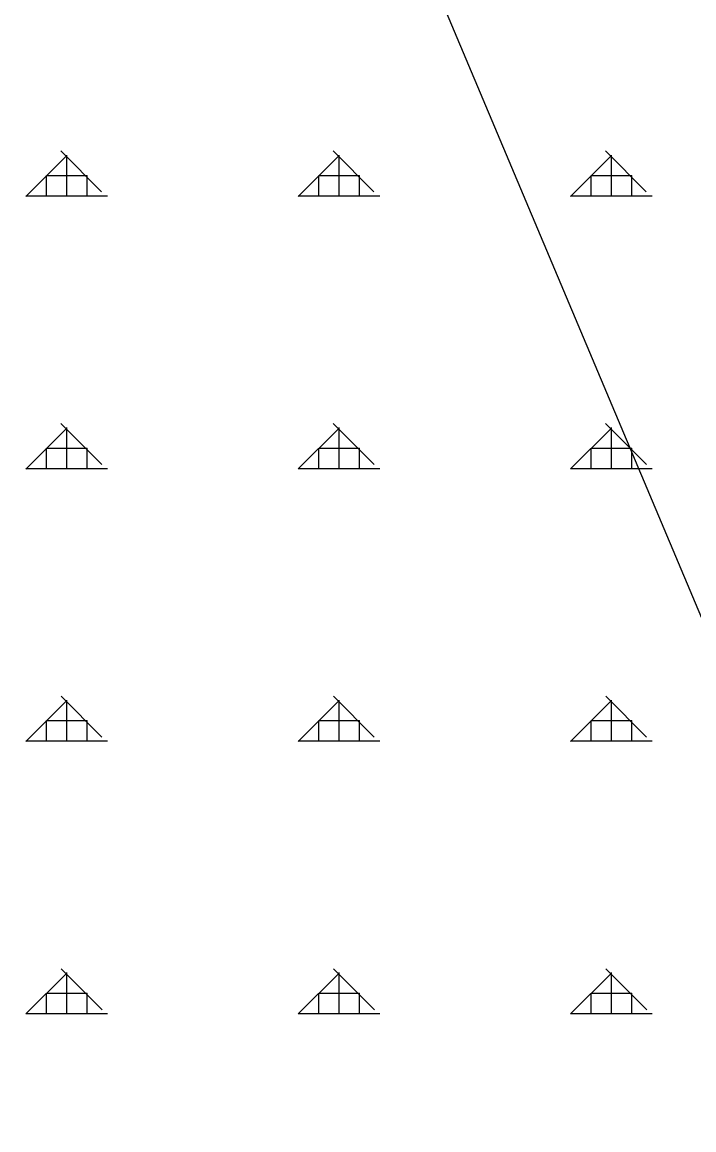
# Model space of a CAD drawing. Extents: x 410727 to 412947, y 4463506 to 4466382.
# Drawn here: x 411746.4 to 411869.7, y 4464701.7 to 4464905 of the extents above; entities that cross this region are included whole.
import ezdxf

# ---------------------------------------------------------------- set-up
doc = ezdxf.new("R2010")
doc.units = 0
doc.layers.add('LJ_ÇERÇEVE', color=7, linetype='Continuous')
doc.layers.add('TR_ORMAN', color=7, linetype='Continuous')

msp = doc.modelspace()

# ---------------------------------------------------------------- linework, layer by layer
at = {"layer": 'LJ_ÇERÇEVE'}
msp.add_line((412177.76, 4464068.35), (411528.62, 4465608.26), dxfattribs=at)
at = {"layer": 'TR_ORMAN'}
for p, q in [((411747.12, 4464872.98), (411754.61, 4464880.48)), ((411747.12, 4464872.98), (411754.61, 4464880.48)), ((411747.12, 4464872.98), (411754.61, 4464880.48)), ((411747.12, 4464872.98), (411754.61, 4464880.48)), ((411761.01, 4464873.84), (411753.51, 4464881.34)), ((411761.01, 4464873.84), (411753.51, 4464881.34)), ((411761.01, 4464873.84), (411753.51, 4464881.34)), ((411761.01, 4464873.84), (411753.51, 4464881.34)), ((411754.62, 4464873.09), (411754.62, 4464880.59)), ((411754.62, 4464873.09), (411754.62, 4464880.59)), ((411754.62, 4464873.09), (411754.62, 4464880.59)), ((411754.62, 4464873.09), (411754.62, 4464880.59)), ((411797.12, 4464872.98), (411804.61, 4464880.48)), ((411797.12, 4464872.98), (411804.61, 4464880.48)), ((411797.12, 4464872.98), (411804.61, 4464880.48)), ((411797.12, 4464872.98), (411804.61, 4464880.48)), ((411811, 4464873.84), (411803.5, 4464881.34)), ((411811, 4464873.84), (411803.5, 4464881.34)), ((411811, 4464873.84), (411803.5, 4464881.34)), ((411811, 4464873.84), (411803.5, 4464881.34)), ((411804.62, 4464873.09), (411804.62, 4464880.59)), ((411804.62, 4464873.09), (411804.62, 4464880.59)), ((411804.62, 4464873.09), (411804.62, 4464880.59)), ((411804.62, 4464873.09), (411804.62, 4464880.59)), ((411847.12, 4464872.99), (411854.61, 4464880.49)), ((411847.12, 4464872.99), (411854.61, 4464880.49)), ((411847.12, 4464872.99), (411854.61, 4464880.49)), ((411847.12, 4464872.99), (411854.61, 4464880.49)), ((411860.99, 4464873.84), (411853.5, 4464881.34)), ((411860.99, 4464873.84), (411853.5, 4464881.34)), ((411860.99, 4464873.84), (411853.5, 4464881.34)), ((411860.99, 4464873.84), (411853.5, 4464881.34)), ((411854.62, 4464873.09), (411854.62, 4464880.59)), ((411854.62, 4464873.09), (411854.62, 4464880.59)), ((411854.62, 4464873.09), (411854.62, 4464880.59)), ((411854.62, 4464873.09), (411854.62, 4464880.59)), ((411750.87, 4464876.84), (411758.37, 4464876.84)), ((411750.87, 4464876.84), (411758.37, 4464876.84)), ((411750.87, 4464873.09), (411750.87, 4464876.84)), ((411750.87, 4464873.09), (411750.87, 4464876.84)), ((411750.87, 4464876.84), (411758.37, 4464876.84)), ((411750.87, 4464876.84), (411758.37, 4464876.84)), ((411750.87, 4464873.09), (411750.87, 4464876.84)), ((411750.87, 4464873.09), (411750.87, 4464876.84)), ((411758.37, 4464873.09), (411758.37, 4464876.84)), ((411758.37, 4464873.09), (411758.37, 4464876.84)), ((411758.37, 4464873.09), (411758.37, 4464876.84)), ((411758.37, 4464873.09), (411758.37, 4464876.84)), ((411800.87, 4464873.09), (411800.87, 4464876.84)), ((411800.87, 4464876.84), (411808.37, 4464876.84)), ((411800.87, 4464873.09), (411800.87, 4464876.84)), ((411800.87, 4464876.84), (411808.37, 4464876.84)), ((411800.87, 4464873.09), (411800.87, 4464876.84)), ((411800.87, 4464876.84), (411808.37, 4464876.84)), ((411800.87, 4464873.09), (411800.87, 4464876.84)), ((411800.87, 4464876.84), (411808.37, 4464876.84)), ((411808.37, 4464873.09), (411808.37, 4464876.84)), ((411808.37, 4464873.09), (411808.37, 4464876.84)), ((411808.37, 4464873.09), (411808.37, 4464876.84)), ((411808.37, 4464873.09), (411808.37, 4464876.84)), ((411850.87, 4464873.09), (411850.87, 4464876.84)), ((411850.87, 4464876.84), (411858.37, 4464876.84)), ((411850.87, 4464873.09), (411850.87, 4464876.84)), ((411850.87, 4464876.84), (411858.37, 4464876.84)), ((411850.87, 4464873.09), (411850.87, 4464876.84)), ((411850.87, 4464876.84), (411858.37, 4464876.84)), ((411850.87, 4464873.09), (411850.87, 4464876.84)), ((411850.87, 4464876.84), (411858.37, 4464876.84)), ((411858.37, 4464873.09), (411858.37, 4464876.84)), ((411858.37, 4464873.09), (411858.37, 4464876.84)), ((411858.37, 4464873.09), (411858.37, 4464876.84)), ((411858.37, 4464873.09), (411858.37, 4464876.84)), ((411747.12, 4464873.09), (411762.12, 4464873.09)), ((411747.12, 4464873.09), (411762.12, 4464873.09)), ((411747.12, 4464873.09), (411762.12, 4464873.09)), ((411747.12, 4464873.09), (411762.12, 4464873.09)), ((411797.12, 4464873.09), (411812.12, 4464873.09)), ((411797.12, 4464873.09), (411812.12, 4464873.09)), ((411797.12, 4464873.09), (411812.12, 4464873.09)), ((411797.12, 4464873.09), (411812.12, 4464873.09)), ((411847.12, 4464873.09), (411862.12, 4464873.09)), ((411847.12, 4464873.09), (411862.12, 4464873.09)), ((411847.12, 4464873.09), (411862.12, 4464873.09)), ((411847.12, 4464873.09), (411862.12, 4464873.09)), ((411761.04, 4464823.82), (411753.54, 4464831.32)), ((411761.04, 4464823.82), (411753.54, 4464831.32)), ((411761.04, 4464823.82), (411753.54, 4464831.32)), ((411761.04, 4464823.82), (411753.54, 4464831.32)), ((411811.03, 4464823.82), (411803.53, 4464831.32)), ((411811.03, 4464823.82), (411803.53, 4464831.32)), ((411811.03, 4464823.82), (411803.53, 4464831.32)), ((411811.03, 4464823.82), (411803.53, 4464831.32)), ((411861.03, 4464823.82), (411853.53, 4464831.32)), ((411861.03, 4464823.82), (411853.53, 4464831.32)), ((411861.03, 4464823.82), (411853.53, 4464831.32)), ((411861.03, 4464823.82), (411853.53, 4464831.32)), ((411747.12, 4464822.98), (411754.61, 4464830.48)), ((411747.12, 4464822.98), (411754.61, 4464830.48)), ((411747.12, 4464822.98), (411754.61, 4464830.48)), ((411747.12, 4464822.98), (411754.61, 4464830.48)), ((411754.62, 4464823.09), (411754.62, 4464830.59)), ((411754.62, 4464823.09), (411754.62, 4464830.59)), ((411754.62, 4464823.09), (411754.62, 4464830.59)), ((411754.62, 4464823.09), (411754.62, 4464830.59)), ((411797.12, 4464822.99), (411804.61, 4464830.49)), ((411797.12, 4464822.99), (411804.61, 4464830.49)), ((411797.12, 4464822.99), (411804.61, 4464830.49)), ((411797.12, 4464822.99), (411804.61, 4464830.49)), ((411804.62, 4464823.09), (411804.62, 4464830.59)), ((411804.62, 4464823.09), (411804.62, 4464830.59)), ((411804.62, 4464823.09), (411804.62, 4464830.59)), ((411804.62, 4464823.09), (411804.62, 4464830.59)), ((411847.12, 4464823), (411854.61, 4464830.5)), ((411847.12, 4464823), (411854.61, 4464830.5)), ((411847.12, 4464823), (411854.61, 4464830.5)), ((411847.12, 4464823), (411854.61, 4464830.5)), ((411854.62, 4464823.09), (411854.62, 4464830.59)), ((411854.62, 4464823.09), (411854.62, 4464830.59)), ((411854.62, 4464823.09), (411854.62, 4464830.59)), ((411854.62, 4464823.09), (411854.62, 4464830.59)), ((411750.87, 4464826.84), (411758.37, 4464826.84)), ((411750.87, 4464826.84), (411758.37, 4464826.84)), ((411750.87, 4464823.09), (411750.87, 4464826.84)), ((411750.87, 4464823.09), (411750.87, 4464826.84)), ((411750.87, 4464826.84), (411758.37, 4464826.84)), ((411750.87, 4464826.84), (411758.37, 4464826.84)), ((411750.87, 4464823.09), (411750.87, 4464826.84)), ((411750.87, 4464823.09), (411750.87, 4464826.84)), ((411758.37, 4464823.09), (411758.37, 4464826.84)), ((411758.37, 4464823.09), (411758.37, 4464826.84)), ((411758.37, 4464823.09), (411758.37, 4464826.84)), ((411758.37, 4464823.09), (411758.37, 4464826.84)), ((411800.87, 4464823.09), (411800.87, 4464826.84)), ((411800.87, 4464826.84), (411808.37, 4464826.84)), ((411800.87, 4464823.09), (411800.87, 4464826.84)), ((411800.87, 4464826.84), (411808.37, 4464826.84)), ((411800.87, 4464823.09), (411800.87, 4464826.84)), ((411800.87, 4464826.84), (411808.37, 4464826.84)), ((411800.87, 4464823.09), (411800.87, 4464826.84)), ((411800.87, 4464826.84), (411808.37, 4464826.84)), ((411808.37, 4464823.09), (411808.37, 4464826.84)), ((411808.37, 4464823.09), (411808.37, 4464826.84)), ((411808.37, 4464823.09), (411808.37, 4464826.84)), ((411808.37, 4464823.09), (411808.37, 4464826.84)), ((411850.87, 4464823.09), (411850.87, 4464826.84)), ((411850.87, 4464826.84), (411858.37, 4464826.84)), ((411850.87, 4464823.09), (411850.87, 4464826.84)), ((411850.87, 4464826.84), (411858.37, 4464826.84)), ((411850.87, 4464823.09), (411850.87, 4464826.84)), ((411850.87, 4464826.84), (411858.37, 4464826.84)), ((411850.87, 4464823.09), (411850.87, 4464826.84)), ((411850.87, 4464826.84), (411858.37, 4464826.84)), ((411858.37, 4464823.09), (411858.37, 4464826.84)), ((411858.37, 4464823.09), (411858.37, 4464826.84)), ((411858.37, 4464823.09), (411858.37, 4464826.84)), ((411858.37, 4464823.09), (411858.37, 4464826.84)), ((411747.12, 4464823.09), (411762.12, 4464823.09)), ((411747.12, 4464823.09), (411762.12, 4464823.09)), ((411747.12, 4464823.09), (411762.12, 4464823.09)), ((411747.12, 4464823.09), (411762.12, 4464823.09)), ((411797.12, 4464823.09), (411812.12, 4464823.09)), ((411797.12, 4464823.09), (411812.12, 4464823.09)), ((411797.12, 4464823.09), (411812.12, 4464823.09)), ((411797.12, 4464823.09), (411812.12, 4464823.09)), ((411847.12, 4464823.09), (411862.12, 4464823.09)), ((411847.12, 4464823.09), (411862.12, 4464823.09)), ((411847.12, 4464823.09), (411862.12, 4464823.09)), ((411847.12, 4464823.09), (411862.12, 4464823.09)), ((411747.12, 4464772.99), (411754.61, 4464780.49)), ((411747.12, 4464772.99), (411754.61, 4464780.49)), ((411747.12, 4464772.99), (411754.61, 4464780.49)), ((411747.12, 4464772.99), (411754.61, 4464780.49)), ((411761.07, 4464773.79), (411753.57, 4464781.29)), ((411761.07, 4464773.79), (411753.57, 4464781.29)), ((411761.07, 4464773.79), (411753.57, 4464781.29)), ((411761.07, 4464773.79), (411753.57, 4464781.29)), ((411754.62, 4464773.09), (411754.62, 4464780.59)), ((411754.62, 4464773.09), (411754.62, 4464780.59)), ((411754.62, 4464773.09), (411754.62, 4464780.59)), ((411754.62, 4464773.09), (411754.62, 4464780.59)), ((411797.12, 4464773), (411804.61, 4464780.5)), ((411797.12, 4464773), (411804.61, 4464780.5)), ((411797.12, 4464773), (411804.61, 4464780.5)), ((411797.12, 4464773), (411804.61, 4464780.5)), ((411811.07, 4464773.79), (411803.57, 4464781.29)), ((411811.07, 4464773.79), (411803.57, 4464781.29)), ((411811.07, 4464773.79), (411803.57, 4464781.29)), ((411811.07, 4464773.79), (411803.57, 4464781.29)), ((411804.62, 4464773.09), (411804.62, 4464780.59)), ((411804.62, 4464773.09), (411804.62, 4464780.59)), ((411804.62, 4464773.09), (411804.62, 4464780.59)), ((411804.62, 4464773.09), (411804.62, 4464780.59)), ((411847.12, 4464773.01), (411854.61, 4464780.5)), ((411847.12, 4464773.01), (411854.61, 4464780.5)), ((411847.12, 4464773.01), (411854.61, 4464780.5)), ((411847.12, 4464773.01), (411854.61, 4464780.5)), ((411861.06, 4464773.79), (411853.56, 4464781.29)), ((411861.06, 4464773.79), (411853.56, 4464781.29)), ((411861.06, 4464773.79), (411853.56, 4464781.29)), ((411861.06, 4464773.79), (411853.56, 4464781.29)), ((411854.62, 4464773.09), (411854.62, 4464780.59)), ((411854.62, 4464773.09), (411854.62, 4464780.59)), ((411854.62, 4464773.09), (411854.62, 4464780.59)), ((411854.62, 4464773.09), (411854.62, 4464780.59)), ((411750.87, 4464776.84), (411758.37, 4464776.84)), ((411750.87, 4464776.84), (411758.37, 4464776.84)), ((411750.87, 4464773.09), (411750.87, 4464776.84)), ((411750.87, 4464773.09), (411750.87, 4464776.84)), ((411750.87, 4464776.84), (411758.37, 4464776.84)), ((411750.87, 4464776.84), (411758.37, 4464776.84)), ((411750.87, 4464773.09), (411750.87, 4464776.84)), ((411750.87, 4464773.09), (411750.87, 4464776.84)), ((411758.37, 4464773.09), (411758.37, 4464776.84)), ((411758.37, 4464773.09), (411758.37, 4464776.84)), ((411758.37, 4464773.09), (411758.37, 4464776.84)), ((411758.37, 4464773.09), (411758.37, 4464776.84)), ((411800.87, 4464773.09), (411800.87, 4464776.84)), ((411800.87, 4464776.84), (411808.37, 4464776.84)), ((411800.87, 4464773.09), (411800.87, 4464776.84)), ((411800.87, 4464776.84), (411808.37, 4464776.84)), ((411800.87, 4464773.09), (411800.87, 4464776.84)), ((411800.87, 4464776.84), (411808.37, 4464776.84)), ((411800.87, 4464773.09), (411800.87, 4464776.84)), ((411800.87, 4464776.84), (411808.37, 4464776.84)), ((411808.37, 4464773.09), (411808.37, 4464776.84)), ((411808.37, 4464773.09), (411808.37, 4464776.84)), ((411808.37, 4464773.09), (411808.37, 4464776.84)), ((411808.37, 4464773.09), (411808.37, 4464776.84)), ((411850.87, 4464773.09), (411850.87, 4464776.84)), ((411850.87, 4464776.84), (411858.37, 4464776.84)), ((411850.87, 4464773.09), (411850.87, 4464776.84)), ((411850.87, 4464776.84), (411858.37, 4464776.84)), ((411850.87, 4464773.09), (411850.87, 4464776.84)), ((411850.87, 4464776.84), (411858.37, 4464776.84)), ((411850.87, 4464773.09), (411850.87, 4464776.84)), ((411850.87, 4464776.84), (411858.37, 4464776.84)), ((411858.37, 4464773.09), (411858.37, 4464776.84)), ((411858.37, 4464773.09), (411858.37, 4464776.84)), ((411858.37, 4464773.09), (411858.37, 4464776.84)), ((411858.37, 4464773.09), (411858.37, 4464776.84)), ((411747.12, 4464773.09), (411762.12, 4464773.09)), ((411747.12, 4464773.09), (411762.12, 4464773.09)), ((411747.12, 4464773.09), (411762.12, 4464773.09)), ((411747.12, 4464773.09), (411762.12, 4464773.09)), ((411797.12, 4464773.09), (411812.12, 4464773.09)), ((411797.12, 4464773.09), (411812.12, 4464773.09)), ((411797.12, 4464773.09), (411812.12, 4464773.09)), ((411797.12, 4464773.09), (411812.12, 4464773.09)), ((411847.12, 4464773.09), (411862.12, 4464773.09)), ((411847.12, 4464773.09), (411862.12, 4464773.09)), ((411847.12, 4464773.09), (411862.12, 4464773.09)), ((411847.12, 4464773.09), (411862.12, 4464773.09)), ((411747.12, 4464723), (411754.61, 4464730.5)), ((411747.12, 4464723), (411754.61, 4464730.5)), ((411747.12, 4464723), (411754.61, 4464730.5)), ((411747.12, 4464723), (411754.61, 4464730.5)), ((411761.1, 4464723.77), (411753.61, 4464731.27)), ((411761.1, 4464723.77), (411753.61, 4464731.27)), ((411761.1, 4464723.77), (411753.61, 4464731.27)), ((411761.1, 4464723.77), (411753.61, 4464731.27)), ((411754.62, 4464723.09), (411754.62, 4464730.59)), ((411754.62, 4464723.09), (411754.62, 4464730.59)), ((411754.62, 4464723.09), (411754.62, 4464730.59)), ((411754.62, 4464723.09), (411754.62, 4464730.59)), ((411797.12, 4464723.01), (411804.61, 4464730.5)), ((411797.12, 4464723.01), (411804.61, 4464730.5)), ((411797.12, 4464723.01), (411804.61, 4464730.5)), ((411797.12, 4464723.01), (411804.61, 4464730.5)), ((411811.1, 4464723.77), (411803.6, 4464731.27)), ((411811.1, 4464723.77), (411803.6, 4464731.27)), ((411811.1, 4464723.77), (411803.6, 4464731.27)), ((411811.1, 4464723.77), (411803.6, 4464731.27)), ((411804.62, 4464723.09), (411804.62, 4464730.59)), ((411804.62, 4464723.09), (411804.62, 4464730.59)), ((411804.62, 4464723.09), (411804.62, 4464730.59)), ((411804.62, 4464723.09), (411804.62, 4464730.59)), ((411847.12, 4464723.01), (411854.61, 4464730.51)), ((411847.12, 4464723.01), (411854.61, 4464730.51)), ((411847.12, 4464723.01), (411854.61, 4464730.51)), ((411847.12, 4464723.01), (411854.61, 4464730.51)), ((411861.09, 4464723.77), (411853.59, 4464731.27)), ((411861.09, 4464723.77), (411853.59, 4464731.27)), ((411861.09, 4464723.77), (411853.59, 4464731.27)), ((411861.09, 4464723.77), (411853.59, 4464731.27)), ((411854.62, 4464723.09), (411854.62, 4464730.59)), ((411854.62, 4464723.09), (411854.62, 4464730.59)), ((411854.62, 4464723.09), (411854.62, 4464730.59)), ((411854.62, 4464723.09), (411854.62, 4464730.59)), ((411750.87, 4464726.84), (411758.37, 4464726.84)), ((411750.87, 4464726.84), (411758.37, 4464726.84)), ((411750.87, 4464723.09), (411750.87, 4464726.84)), ((411750.87, 4464723.09), (411750.87, 4464726.84)), ((411750.87, 4464726.84), (411758.37, 4464726.84)), ((411750.87, 4464726.84), (411758.37, 4464726.84)), ((411750.87, 4464723.09), (411750.87, 4464726.84)), ((411750.87, 4464723.09), (411750.87, 4464726.84)), ((411758.37, 4464723.09), (411758.37, 4464726.84)), ((411758.37, 4464723.09), (411758.37, 4464726.84)), ((411758.37, 4464723.09), (411758.37, 4464726.84)), ((411758.37, 4464723.09), (411758.37, 4464726.84)), ((411800.87, 4464723.09), (411800.87, 4464726.84)), ((411800.87, 4464726.84), (411808.37, 4464726.84)), ((411800.87, 4464723.09), (411800.87, 4464726.84)), ((411800.87, 4464726.84), (411808.37, 4464726.84)), ((411800.87, 4464723.09), (411800.87, 4464726.84)), ((411800.87, 4464726.84), (411808.37, 4464726.84)), ((411800.87, 4464723.09), (411800.87, 4464726.84)), ((411800.87, 4464726.84), (411808.37, 4464726.84)), ((411808.37, 4464723.09), (411808.37, 4464726.84)), ((411808.37, 4464723.09), (411808.37, 4464726.84)), ((411808.37, 4464723.09), (411808.37, 4464726.84)), ((411808.37, 4464723.09), (411808.37, 4464726.84)), ((411850.87, 4464723.09), (411850.87, 4464726.84)), ((411850.87, 4464726.84), (411858.37, 4464726.84)), ((411850.87, 4464723.09), (411850.87, 4464726.84)), ((411850.87, 4464726.84), (411858.37, 4464726.84)), ((411850.87, 4464723.09), (411850.87, 4464726.84)), ((411850.87, 4464726.84), (411858.37, 4464726.84)), ((411850.87, 4464723.09), (411850.87, 4464726.84)), ((411850.87, 4464726.84), (411858.37, 4464726.84)), ((411858.37, 4464723.09), (411858.37, 4464726.84)), ((411858.37, 4464723.09), (411858.37, 4464726.84)), ((411858.37, 4464723.09), (411858.37, 4464726.84)), ((411858.37, 4464723.09), (411858.37, 4464726.84)), ((411747.12, 4464723.09), (411762.12, 4464723.09)), ((411747.12, 4464723.09), (411762.12, 4464723.09)), ((411747.12, 4464723.09), (411762.12, 4464723.09)), ((411747.12, 4464723.09), (411762.12, 4464723.09)), ((411797.12, 4464723.09), (411812.12, 4464723.09)), ((411797.12, 4464723.09), (411812.12, 4464723.09)), ((411797.12, 4464723.09), (411812.12, 4464723.09)), ((411797.12, 4464723.09), (411812.12, 4464723.09)), ((411847.12, 4464723.09), (411862.12, 4464723.09)), ((411847.12, 4464723.09), (411862.12, 4464723.09)), ((411847.12, 4464723.09), (411862.12, 4464723.09)), ((411847.12, 4464723.09), (411862.12, 4464723.09))]:
    msp.add_line(p, q, dxfattribs=at)

doc.saveas('drawing.dxf')
